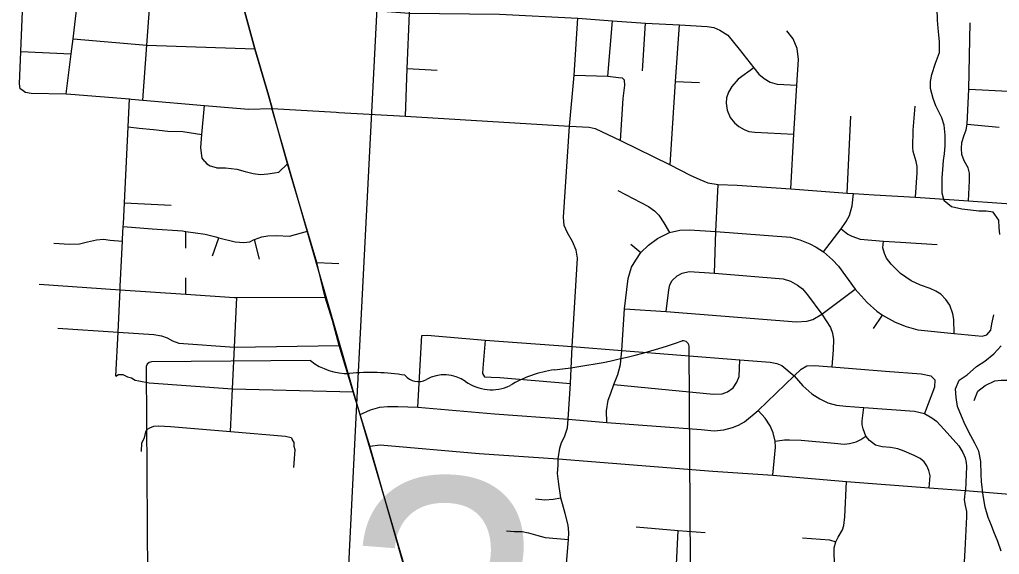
# Model space of a CAD drawing. Extents: x 114604 to 551442, y 316898 to 567001.
# Drawn here: x 223616 to 231152, y 441666 to 445776 of the extents above; entities that cross this region are included whole.
import ezdxf

# ---------------------------------------------------------------- set-up
doc = ezdxf.new("R2010")
doc.units = 0
for name, color, linetype in [('_CIVIL_CONSTRUCTION', 7, 'Continuous'), ('GE_P_Alignment_1000_Bearings', 7, 'Continuous'), ('GE_P_Alignment_100_Cardinal_Points', 7, 'Continuous'), ('GE_P_Alignment_500_Bearings', 7, 'Continuous'), ('GE_P_Alignment_500_Curve_Data', 7, 'Continuous'), ('PM_P_Cells', 7, 'Continuous')]:
    doc.layers.add(name, color=color, linetype=linetype)

msp = doc.modelspace()

# ---------------------------------------------------------------- linework, layer by layer
at = {"layer": '_CIVIL_CONSTRUCTION'}
for p, q in [((225425.4, 445552.3), (225315.6, 445950.9)), ((225529.4, 445195.6), (225425.4, 445552.3)), ((225559.1, 445093.6), (225529.4, 445195.6))]:
    msp.add_line(p, q, dxfattribs=at)
for points in [[(225913.8, 443864.8), (225903.5, 443909.2), (225829.8, 444150.2), (225677.7, 444668.1), (225559.1, 445093.6)], [(226150.8, 443017.5), (226073, 443271.1), (226021.7, 443462.5), (225965.7, 443642.6), (225913.8, 443864.8)], [(227003.6, 439707.8), (227003.7, 439786), (226999.3, 439895.7), (226980.4, 440065.5), (226965.6, 440159.2), (226930.9, 440302.4), (226894.6, 440434.9), (226806.1, 440744.7), (226747.4, 440961.3), (226309.8, 442496.8), (226234.5, 442741.8), (226182, 442916.1), (226150.8, 443017.5)]]:
    msp.add_lwpolyline(points, dxfattribs=at)
at = {"layer": 'GE_P_Alignment_1000_Bearings'}
msp.add_line((225553.1, 445098.8), (226209.8, 442820.6), dxfattribs=at)
for points in [[(226099.4, 436586.1), (226086, 440124.8), (226115.7, 440912), (226209.8, 442820.6), (226243.4, 443465.9), (226390, 446313.5), (226501, 448041.2), (226780, 449260.9)], [(226209.8, 442820.6), (226923.9, 440382.2), (226992, 440001.3), (227013.2, 438838.6), (226898.8, 436217.3), (226837.5, 434241.8), (226567.4, 433086.5), (226320.8, 432170.4), (226055.9, 430949.9), (226027.4, 430479.6), (226011.7, 428976.2), (225517.9, 428997.9)]]:
    msp.add_lwpolyline(points, dxfattribs=at)
at = {"layer": 'GE_P_Alignment_100_Cardinal_Points'}
for p, q in [((228139.6, 445340.8), (228176.6, 445767.1)), ((228406.6, 445382.9), (228430.9, 445749.6)), ((223625.2, 445531.6), (224014.1, 445512.6)), ((226598.1, 445400.5), (226827.5, 445386.7)), ((228660.4, 445301.4), (228844.3, 445291.9)), ((229979.6, 444442.8), (230007.8, 445033.1)), ((230904.1, 444973.2), (231149.8, 444948.7)), ((224422.3, 444366.9), (224782.4, 444349.2)), ((224894.3, 444105.5), (224894.5, 444148)), ((224893.9, 444020.6), (224894.3, 444105.5)), ((225100.7, 443961.6), (225149.5, 444099.4)), ((225460.2, 443933.8), (225423.6, 444086.4)), ((228317, 444049.2), (228394, 443985)), ((224894.4, 443666), (224894.2, 443792.6)), ((230182.3, 443401.3), (230252.3, 443505.8)), ((226677.9, 442797.5), (226710.7, 443349.3)), ((228666.5, 441536.6), (228681, 441849.3))]:
    msp.add_line(p, q, dxfattribs=at)
for points in [[(226583.4, 445032.7), (226598.1, 445400.5), (226615.2, 445825.2), (226633.1, 446273), (226686.3, 446781.6)], [(223647.7, 445225.8), (223619.8, 445243.1), (223616.4, 445281.3), (223625.2, 445531.6), (223649.8, 446088.2)], [(223975.3, 445204.6), (224014.1, 445512.6), (224028.6, 445628), (224075.9, 446048.3)], [(224563.2, 445157.3), (224593.7, 445579.5), (224624.8, 446003.2)], [(225315.6, 445950.9), (225745.3, 445890), (226615.2, 445825.2), (227307, 445818.9), (227910.1, 445786.9), (228176.6, 445767.1), (228430.9, 445749.6), (228690.1, 445736.9), (228903.2, 445723.9), (228956.5, 445714.6), (229002.7, 445695.6), (229063.5, 445657.3), (229151.5, 445549), (229263.7, 445404.6), (229302.6, 445357), (229343, 445323.3), (229389.6, 445294.3), (229443.7, 445280.8), (229593.6, 445272.6)], [(227757.1, 442351.9), (227759.3, 442401.7), (227770.4, 442481.3), (227783.6, 442526), (227806.6, 442568.8), (227829.3, 442638.8), (227834.7, 442704.8), (227854.1, 442978.4), (227865.6, 443263.1), (227907.5, 443942.3), (227897.3, 444005), (227869.4, 444069.6), (227829.6, 444138), (227805.6, 444194.7), (227799.3, 444257.5), (227846.6, 444957.9), (227881.6, 445349.8), (227910.1, 445786.9)], [(228618.8, 444660), (228660.4, 445301.4), (228690.1, 445736.9)], [(230913.7, 444383.3), (230921.2, 444536.2), (230920.7, 444594.9), (230911.1, 444638), (230881.4, 444690.3), (230862.5, 444738.1), (230859.1, 444785.9), (230863.4, 444832.3), (230881.5, 444888), (230895.1, 444929.9), (230904.1, 444973.2), (230917.6, 445242), (230926.8, 445751.5)], [(229548.4, 444475.2), (229570.1, 444895.5), (229593.6, 445272.6), (229607.2, 445469.9), (229596.9, 445554.6), (229564.9, 445629.4), (229516, 445689.6)], [(224028.6, 445628), (224593.7, 445579.5), (225425.4, 445552.3)], [(227881.6, 445349.8), (228139.6, 445340.8), (228221.5, 445332.2), (228249.4, 445327.7), (228268.1, 445310.9)], [(229263.7, 445404.6), (229143.8, 445318.8), (229093.2, 445262.8), (229067.3, 445219.4), (229053.7, 445174.4), (229050.9, 445134.3), (229057.5, 445080.3), (229081, 445024.8), (229113.8, 444981.8), (229146.4, 444954.2), (229188.3, 444931.4), (229223.9, 444916.2), (229271.9, 444910.4), (229570.1, 444895.5)], [(228237.4, 444847.3), (228258.3, 445168.7), (228271.4, 445272.3), (228268.1, 445310.9)], [(223647.7, 445225.8), (223661.7, 445217.7), (223705.6, 445211.4), (223975.3, 445204.6), (224011.5, 445203.7), (224461.4, 445166), (224473.2, 445165), (224563.2, 445157.3), (225039.6, 445116.6), (225376.7, 445087.8), (225559.1, 445093.6)], [(230917.6, 445242), (231222, 445225.7), (231529.5, 445206.3)], [(224357.1, 443035.8), (224373.6, 443373.6), (224389.6, 443700.1), (224390.9, 443727.1), (224408, 444074.3), (224408.7, 444088.7), (224413.4, 444186.7), (224414.4, 444206), (224422.3, 444366.9), (224440.5, 444739.3), (224450.9, 444951.8), (224461.4, 445166)], [(225041.4, 444685.7), (225019.7, 444710.1), (225016.3, 444750.2), (225009, 444794.4), (225018.5, 444894.1), (225039.6, 445116.6)], [(230506.8, 444411.2), (230519.1, 444599.7), (230520.3, 444646), (230510.7, 444686.1), (230488.5, 444763.2), (230485.3, 444792.5), (230488.9, 444926.9), (230503, 445110.8)], [(224450.9, 444951.8), (224535.2, 444942.1), (224645, 444930.4), (224756.8, 444918.6), (224870.8, 444916.8), (225018.5, 444894.1)], [(225041.4, 444685.7), (225055.1, 444667.4), (225082.9, 444653), (225128.7, 444638.2), (225134.1, 444638.1), (225198.6, 444637.1), (225286.5, 444625.7), (225350.2, 444608.7), (225412, 444593.7), (225469.8, 444586.8), (225525.9, 444591.9), (225576, 444599.1), (225610.1, 444602.6), (225677.7, 444668.1)], [(228960.4, 443826.2), (228969.9, 444148.2), (228989, 444509.8)], [(228217.8, 444462.7), (228454.2, 444338.8), (228499.6, 444305.7), (228531.3, 444272.6), (228571, 444214), (228614.7, 444139.7), (228695, 444158), (228765.7, 444160.5), (228969.9, 444148.2), (229545.3, 444103.3), (229616.1, 444084.2), (229692.9, 444053.3), (229742.1, 444028.2), (229799.3, 443991.3), (229868.4, 443930.9), (229912.9, 443882.2), (230042.8, 443703.5), (230134.8, 443602.1), (230208.9, 443535.9), (230252.3, 443505.8), (230350.8, 443450.6), (230433.5, 443416.9), (230523.9, 443393), (230802.9, 443364.6), (231018.9, 443342.6), (231056.1, 443354.6), (231085.3, 443388.2), (231092.8, 443437.3), (231110, 443506.2)], [(229799.3, 443991.3), (229933.5, 444166.9), (229973.5, 444223.4), (229999.4, 444270), (230020.4, 444345.8), (230030.6, 444440.1)], [(224413.4, 444186.7), (224635.8, 444167.3), (224869.5, 444151.5), (224894.5, 444148), (225043.1, 444126.7), (225124.8, 444105.4), (225149.5, 444099.4), (225274.2, 444069), (225340.2, 444063.9), (225386.2, 444067.2), (225414.4, 444082.8), (225423.6, 444086.4), (225478.8, 444107.8), (225524.9, 444113.1), (225590.9, 444118.1), (225692.8, 444112.5), (225829.8, 444150.2)], [(228131.6, 442679.8), (228131, 442769), (228144, 442852.5), (228163, 442905), (228185.7, 442971.1), (228217.8, 443049), (228238.7, 443126.6), (228248, 443234.4), (228269.3, 443553.6), (228295.9, 443785.5), (228322.3, 443873.5), (228354.6, 443927.4), (228394, 443985), (228452.5, 444042.4), (228522.8, 444093.9), (228614.7, 444139.7)], [(229933.5, 444166.9), (229984.8, 444126.1), (230016.3, 444110.6), (230081.2, 444089.5), (230259.9, 444073.1), (230391.5, 444066.2), (230674.2, 444048.6)], [(223880.3, 444059.1), (224000.2, 444051.1), (224076.2, 444051.9), (224138.4, 444067), (224208.6, 444083.9), (224260.7, 444089.1), (224312.6, 444082.2), (224408, 444074.3)], [(230802.9, 443364.6), (230800.1, 443470.6), (230793.9, 443515.7), (230769.9, 443580.3), (230740.1, 443625.2), (230700.6, 443666.1), (230663.1, 443689.4), (230619.8, 443710.7), (230545, 443735.6), (230474.1, 443768.5), (230391.3, 443824.8), (230318.1, 443896.9), (230284.4, 443941.8), (230268.5, 443979), (230254.4, 444022.1), (230259.9, 444073.1)], [(225903.5, 443909.2), (226016.8, 443904.1), (226071.6, 443901.6)], [(228587.7, 443533.1), (228608.1, 443700), (228617.6, 443737.4), (228635, 443770.9), (228674, 443806.5), (228711.1, 443828.4), (228766, 443840.5), (228960.4, 443826.2), (229488.7, 443782.9), (229543.8, 443765.7), (229598, 443735.7), (229636.5, 443706.5), (229675.1, 443661.6), (229785.1, 443513.2), (229852.5, 443409.7), (229867.6, 443366.7), (229874.8, 443318.6), (229874.4, 443239.1), (229864.1, 443108.2)], [(223765.6, 443742.4), (224389.6, 443700.1), (224894.4, 443666), (225268, 443640.7), (225286.1, 443639.5), (225965.7, 443642.6)], [(228269.3, 443553.6), (228587.7, 443533.1), (229592.2, 443453), (229669.7, 443457.5), (229715.7, 443471.5), (229785.1, 443513.2), (230042.8, 443703.5)], [(225238.9, 442609.8), (225254, 442938.4), (225268.7, 443259.6), (225286.1, 443639.5)], [(223910.6, 443403.5), (224373.6, 443373.6), (224649.8, 443355.7), (224707.7, 443346.8), (224751.4, 443330.1), (224791.1, 443307.4), (224840.8, 443288.6), (225268.7, 443259.6), (226073, 443271.1)], [(226710.7, 443349.3), (226750.1, 443350.9), (227196.8, 443313.4), (227865.6, 443263.1), (228248, 443234.4), (229155.9, 443162.2), (229388.5, 443144.1), (229441.1, 443134), (229479.3, 443118.5), (229573.1, 443039.1), (229639.3, 442960.8), (229708.1, 442900.9), (229770.1, 442860.6), (229833.3, 442832.2), (229897.8, 442814.3), (229971.4, 442804.3), (230108, 442795.2), (230498.4, 442766.1), (230576.4, 442748.9), (230631.4, 442714.8), (230668.6, 442689.6), (230727.8, 442626.2), (230838.4, 442499.5), (230870.6, 442448.7), (230887.5, 442409.3), (230896.7, 442372.4), (230899.4, 442340.5), (230890.5, 442156.7)], [(227196.8, 443313.4), (227180, 443096.6), (227175.1, 443057.2), (227191, 443031.1), (227242.2, 443027.5), (227308.7, 443026.9), (227854.1, 442978.4)], [(228185.7, 442971.1), (228952.4, 442897.1), (229020.3, 442899.6), (229060.5, 442914.6), (229103.7, 442946.4), (229132.2, 442988.6), (229149, 443032.1), (229155.9, 443162.2)], [(226526.3, 442801.5), (226677.9, 442797.5), (227267.9, 442745.3), (227834.7, 442704.8), (228131.6, 442679.8), (228857.4, 442624.9), (228958.3, 442616), (229032, 442622.3), (229098, 442640.4), (229145.1, 442659.1), (229190.9, 442684.4), (229296.6, 442773.1), (229573.1, 443039.1), (229626.6, 443090.7), (229671, 443114.7), (229730.1, 443119), (229864.1, 443108.2), (230276.7, 443074.4), (230549.9, 443052.6), (230624.6, 443037.5), (230654.3, 443008.3), (230652.8, 442951.3), (230576.4, 442748.9)], [(224357.1, 443035.8), (224377.3, 443047.5), (224411.3, 443049), (224447, 443030.4), (224476.9, 443021.9), (224504.7, 443005.5), (224534.6, 442998.9), (224612.3, 442983.7), (225254, 442938.4), (226182, 442916.1)], [(230957.5, 442849.8), (230985.8, 442920.2), (231042.8, 442963.9), (231115.3, 443000.2), (231165, 443005.6), (231210.9, 443006), (231253.1, 442996.1), (231296.6, 442972.2), (231344, 442936.8), (231387.8, 442878.4)], [(226234.5, 442741.8), (226314.3, 442776.5), (226387.7, 442796.7), (226445.4, 442803.7), (226526.3, 442801.5)], [(229409.9, 442274.8), (229430, 442489.1), (229427.1, 442535.1), (229410.8, 442599.3), (229389.4, 442654.3), (229350.9, 442713.1), (229296.6, 442773.1)], [(230611.1, 442177.9), (230618.1, 442269.6), (230608.9, 442311.6), (230594.6, 442345.9), (230573.9, 442377.7), (230543.1, 442403), (230495.8, 442426.9), (230419, 442460.8), (230369.2, 442478.2), (230313, 442488), (230250.4, 442494), (230199.3, 442506.3), (230153.2, 442540.4), (230123.6, 442574.7), (230102.8, 442630.6), (230096.2, 442661.2), (230095.9, 442691.8), (230108, 442795.2)], [(224552.6, 442457.8), (224557.6, 442523.8), (224576.1, 442561.6), (224586.8, 442607.5), (224601.1, 442629.3)], [(224601.1, 442629.3), (224617.3, 442639.1), (224649.5, 442652.6), (224685.5, 442654), (224777.4, 442648.5), (225238.9, 442609.8), (225660.2, 442574.5), (225706, 442565.7), (225715.7, 442545.6)], [(225726.6, 442335), (225734.6, 442469.1), (225727, 442495.3), (225727.4, 442525.3), (225715.7, 442545.6)], [(229427.1, 442535.1), (229497.9, 442546.1), (229537.3, 442546.4), (229626.6, 442543.1), (229882.8, 442520), (229957.8, 442514), (229999.7, 442518.2), (230049.5, 442531.7), (230086.2, 442549), (230123.6, 442574.7)], [(226309.8, 442496.8), (226388.5, 442507.8), (227150.6, 442442.4), (227759.3, 442401.7), (228947.3, 442307.1), (229409.9, 442274.8), (229975.6, 442226.5), (230611.1, 442177.9), (230890.5, 442156.7), (231228.2, 442130)], [(227759.7, 440671.6), (227823.6, 441594.1), (227837.5, 441779.7), (227841, 441834), (227834.7, 441892.1), (227812.8, 441981.2), (227778.9, 442101.2), (227762.7, 442205.8), (227754.3, 442287.2), (227757.1, 442351.9)], [(229891, 441505.2), (229880.5, 441661.4), (229882, 441716.7), (229893.8, 441763.5), (229910.4, 441799.2), (229945.5, 441855.7), (229955.6, 441888.5), (229963.5, 441954.1), (229975.6, 442226.5)], [(227585, 442094), (227656.9, 442086.7), (227720.8, 442091.1), (227778.9, 442101.2)], [(230907.6, 441544.9), (230891.8, 441579.7), (230881.9, 441609.7), (230889, 441699), (230901.7, 441956), (230901.4, 441996.8), (230890.4, 442041.3), (230883.3, 442084.9), (230890.5, 442156.7)], [(228357, 441876.9), (228681, 441849.3), (228889, 441834)], [(227359.9, 441848), (227422, 441842.6), (227482.1, 441841.1), (227530.7, 441831.7), (227602.6, 441810.9), (227659, 441795.8), (227837.5, 441779.7)], [(229637.1, 441793.5), (229845, 441779.1), (229893.8, 441763.5)]]:
    msp.add_lwpolyline(points, dxfattribs=at)
at = {"layer": 'GE_P_Alignment_500_Bearings'}
for p, q in [((225315.6, 445950.9), (225425.4, 445552.3)), ((225425.4, 445552.3), (225529.4, 445195.6)), ((225529.4, 445195.6), (225559.1, 445093.6))]:
    msp.add_line(p, q, dxfattribs=at)
for points in [[(225559.1, 445093.6), (226051.8, 445064), (226072.2, 445062.8)], [(226072.2, 445062.8), (226583.4, 445032.7), (227846.6, 444957.9), (227997.3, 444949), (228042.1, 444940.1), (228237.4, 444847.3), (228618.8, 444660), (228772.3, 444580.8), (228848.2, 444547.4), (228910.2, 444521.6), (228989, 444509.8), (229134.2, 444504.7), (229548.4, 444475.2), (229979.6, 444442.8), (230030.6, 444440.1), (230189.3, 444430.5)], [(230189.3, 444430.5), (230506.8, 444411.2), (230913.7, 444383.3), (231567, 444337.5), (232098.9, 444305.4)]]:
    msp.add_lwpolyline(points, dxfattribs=at)
at = {"layer": 'GE_P_Alignment_500_Curve_Data'}
for p, q in [((228776.9, 441596.7), (228764.9, 443254.9)), ((225853.2, 443155.3), (224630.1, 443146.5)), ((224589.4, 443091.6), (224612.4, 439921.7))]:
    msp.add_line(p, q, dxfattribs=at)
for centre, radius, start, end in [((227246.5, 447487.3), 4429.2, 276.25911, 289.3211), ((228718.6, 443261.5), 46.5, 352.27674, 98.15265), ((224637.2, 443098.7), 48.4, 98.54471, 188.54471), ((226141.9, 443525.4), 469.3, 232.03412, 271.5265), ((227849.7, 442201.5), 891.1, 97.76082, 121.18349), ((226313, 441378.9), 1684.8, 80.90132, 95.40289), ((226682.8, 443129.9), 135.4, 220.20669, 297.517), ((226884.2, 442765), 281.5, 54.88131, 119.55576), ((227243.9, 443270.2), 338.6, 234.27084, 295.24282)]:
    msp.add_arc(centre, radius, start, end, dxfattribs=at)
at = {"layer": 'PM_P_Cells'}
for points in [[(231104.6, 444297.4), (231050.6, 444303.6), (230992.5, 444303.7), (230928.4, 444311.9), (230862.2, 444320.1), (230782.1, 444338.3), (230726.1, 444382.6), (230710.3, 444442.7), (230710.4, 444506.9), (230712.6, 444559), (230716.7, 444625.1), (230722.9, 444693.2), (230729, 444743.3), (230735.2, 444809.4), (230735.4, 444887.6), (230725.6, 444963.7), (230707.7, 445021.9), (230663.8, 445114.2), (230641.9, 445170.4), (230622.1, 445246.6), (230622.2, 445300.7), (230632.4, 445354.8), (230660.6, 445440.9), (230690.9, 445523), (230691.1, 445605.1), (230685.2, 445659.3), (230681.3, 445711.4), (230675.5, 445771.5), (230671.7, 445861.7)], [(231154.3, 444124.9), (231150.4, 444179), (231146.6, 444235.2), (231104.6, 444297.4)], [(231166.3, 441692), (231140.4, 441764.2), (231108.6, 441838.4), (231090.7, 441888.6), (231064.8, 441948.8), (231042.9, 442029), (231027.1, 442119.2), (231013.4, 442227.5), (231011.5, 442283.6), (231007.7, 442379.8), (230993.9, 442460), (230962, 442522.2), (230932.1, 442578.4), (230888.2, 442662.7), (230860.3, 442728.9), (230828.4, 442803.1), (230818.6, 442871.3), (230814.7, 442939.4), (230843, 443005.5), (230903.2, 443047.4), (230975.5, 443109.3), (231039.7, 443151.3), (231107.9, 443207.2), (231164.2, 443269.2)]]:
    msp.add_lwpolyline(points, dxfattribs=at)

# ---------------------------------------------------------------- texts
at = {"layer": 'GE_P_Alignment_500_Curve_Data'}
msp.add_text('3', height=2088.3, rotation=0.41462, dxfattribs=at).set_placement((226127.3, 440156.2))

doc.saveas('drawing.dxf')
